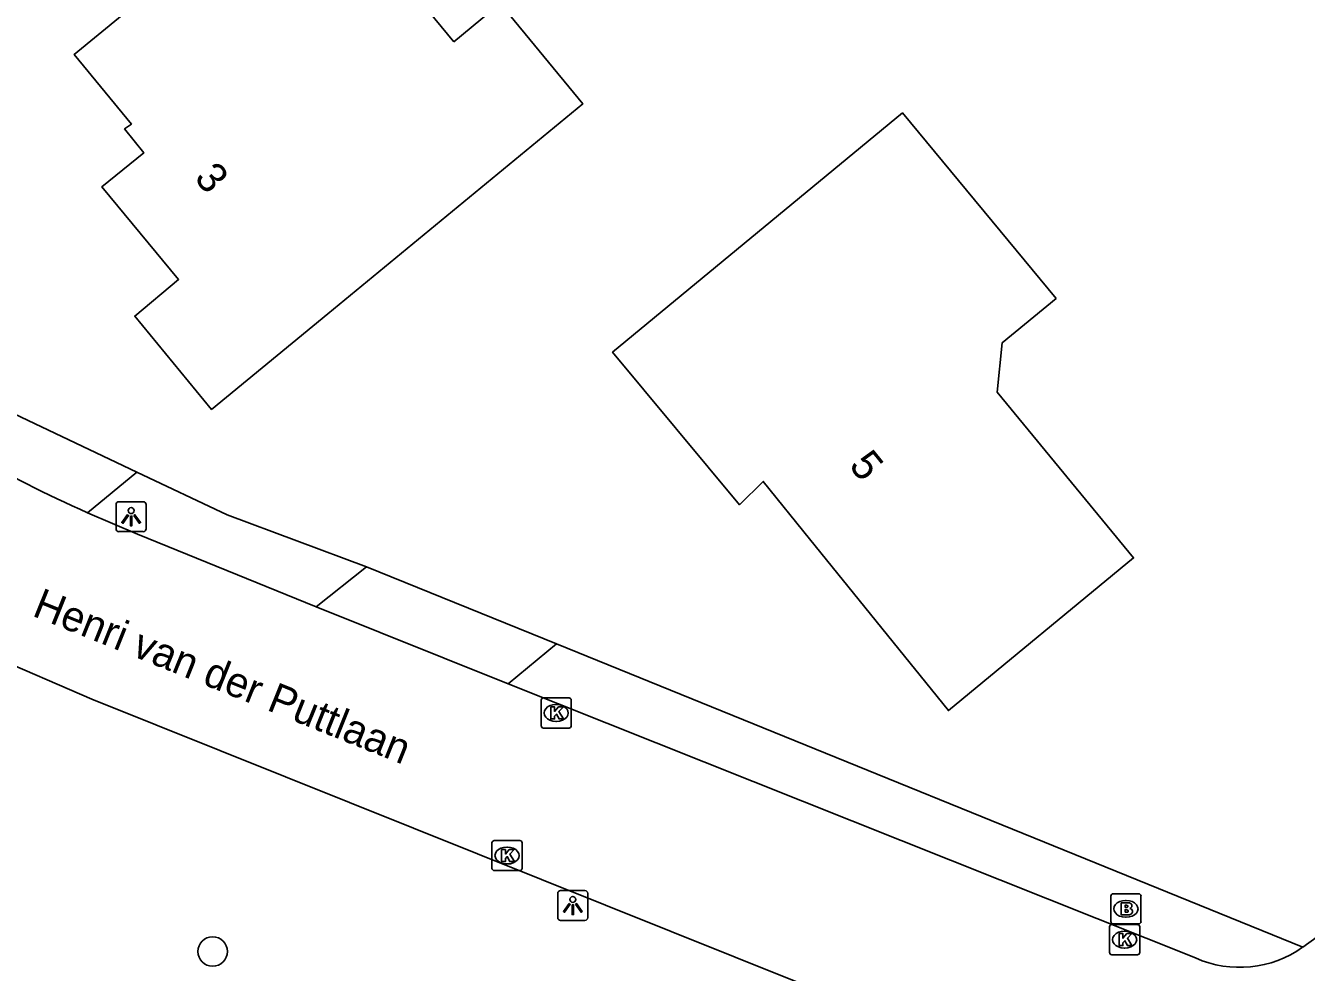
# Model space of a CAD drawing. Extents: x 157321 to 158827, y 386650 to 388532.
# Drawn here: x 158280 to 158322.54, y 387297.38 to 387328.85 of the extents above; entities that cross this region are included whole.
import ezdxf

# ---------------------------------------------------------------- set-up
doc = ezdxf.new("R2010")
doc.units = 0
for name, color, linetype in [('IMGEO_Berm_groen', 7, 'Continuous'), ('IMGEO_Boom', 7, 'Continuous'), ('IMGEO_Brandkraan', 7, 'Continuous'), ('IMGEO_Kolk', 7, 'Continuous'), ('IMGEO_Lichtpunt', 7, 'Continuous'), ('IMGEO_Openbare_ruimte_label', 7, 'Continuous'), ('IMGEO_Pand', 7, 'Continuous'), ('IMGEO_Pand_nummerreeks', 7, 'Continuous'), ('IMGEO_Rijbaan_lokaal_gesloten', 7, 'Continuous'), ('IMGEO_Voetpad_open', 7, 'Continuous')]:
    doc.layers.add(name, color=color, linetype=linetype)

msp = doc.modelspace()

# ---------------------------------------------------------------- linework, layer by layer
at = {"layer": 'IMGEO_Berm_groen'}
for points in [[(158283.69, 387314.011), (158286.69, 387312.588), (158291.316, 387310.861)], [(158297.629, 387308.303), (158322.419, 387298.22)]]:
    msp.add_lwpolyline(points, dxfattribs=at)
at = {"layer": 'IMGEO_Boom'}
msp.add_circle((158286.208, 387298.077), 0.489, dxfattribs=at)
at = {"layer": 'IMGEO_Brandkraan'}
for p, q in [((158316.122, 387299.995), (158316.974, 387299.995)), ((158316.047, 387299.069), (158316.047, 387299.921)), ((158316.535, 387299.775), (158316.56, 387299.775)), ((158317.048, 387299.921), (158317.048, 387299.069)), ((158316.558, 387299.215), (158316.533, 387299.215)), ((158316.974, 387298.995), (158316.122, 387298.995))]:
    msp.add_line(p, q, dxfattribs=at)
for points in [[(158316.122, 387299.995), (158316.974, 387299.995)], [(158316.047, 387299.069), (158316.047, 387299.921)], [(158316.395, 387299.695), (158316.395, 387299.295), (158316.608, 387299.295)], [(158316.626, 387299.695), (158316.395, 387299.695)], [(158316.574, 387299.614), (158316.52, 387299.614), (158316.52, 387299.538)], [(158316.52, 387299.538), (158316.573, 387299.538)], [(158317.048, 387299.921), (158317.048, 387299.069)], [(158316.582, 387299.462), (158316.52, 387299.462), (158316.52, 387299.381)], [(158316.52, 387299.381), (158316.582, 387299.381)], [(158316.974, 387298.995), (158316.122, 387298.995)]]:
    msp.add_lwpolyline(points, dxfattribs=at)
for centre, radius, start, end in [((158316.124, 387299.919), 0.0765, 91.552, 178.448), ((158316.124, 387299.919), 0.0765, 91.552, 178.448), ((158316.972, 387299.919), 0.0765, 1.552, 88.448), ((158316.972, 387299.919), 0.0765, 1.552, 88.448), ((158316.575, 387299.576), 0.0379, 267.8285, 90.9355), ((158316.63, 387299.55), 0.145, 59.4692, 91.5367), ((158316.655, 387299.597), 0.0922, 285.5137, 58.1501), ((158316.66, 387299.405), 0.105, 301.3115, 78.989), ((158316.583, 387299.421), 0.0404, 269.8759, 90.5077), ((158316.614, 387299.546), 0.251, 268.6676, 293.5347), ((158316.124, 387299.071), 0.0765, 181.552, 268.448), ((158316.124, 387299.071), 0.0765, 181.552, 268.448), ((158316.972, 387299.071), 0.0765, 271.552, 358.448), ((158316.972, 387299.071), 0.0765, 271.552, 358.448)]:
    msp.add_arc(centre, radius, start, end, dxfattribs=at)
for centre, major_axis, ratio, start_param, end_param in [((158316.534, 387299.495), (-0.387, 0.002), 0.722429, 4.712389, 7.853982), ((158316.559, 387299.495), (-0.39, 0.002), 0.717154, 1.570796, 4.712389)]:
    msp.add_ellipse(centre, major_axis=major_axis, ratio=ratio, start_param=start_param, end_param=end_param, dxfattribs=at)
at = {"layer": 'IMGEO_Kolk'}
for p, q in [((158297.122, 387305.579), (158297.122, 387306.431)), ((158297.197, 387306.505), (158298.049, 387306.505)), ((158298.123, 387306.431), (158298.123, 387305.579)), ((158297.61, 387306.285), (158297.635, 387306.285)), ((158298.049, 387305.505), (158297.197, 387305.505)), ((158297.633, 387305.725), (158297.608, 387305.725)), ((158295.488, 387300.84), (158295.488, 387301.692)), ((158295.563, 387301.766), (158296.415, 387301.766)), ((158296.489, 387301.692), (158296.489, 387300.84)), ((158295.976, 387301.546), (158296.001, 387301.546)), ((158295.999, 387300.986), (158295.974, 387300.986)), ((158296.415, 387300.766), (158295.563, 387300.766)), ((158316.004, 387298.045), (158316.004, 387298.897)), ((158316.079, 387298.971), (158316.931, 387298.971)), ((158316.492, 387298.751), (158316.517, 387298.751)), ((158317.005, 387298.897), (158317.005, 387298.045)), ((158316.931, 387297.971), (158316.079, 387297.971)), ((158316.515, 387298.191), (158316.49, 387298.191))]:
    msp.add_line(p, q, dxfattribs=at)
for points in [[(158297.122, 387305.579), (158297.122, 387306.431)], [(158297.197, 387306.505), (158298.049, 387306.505)], [(158298.123, 387306.431), (158298.123, 387305.579)], [(158297.443, 387306.205), (158297.566, 387306.205), (158297.566, 387306.054), (158297.696, 387306.205), (158297.86, 387306.205), (158297.714, 387306.054), (158297.867, 387305.805), (158297.715, 387305.805), (158297.63, 387305.969), (158297.566, 387305.902), (158297.566, 387305.805), (158297.443, 387305.805), (158297.443, 387306.205)], [(158298.049, 387305.505), (158297.197, 387305.505)], [(158295.488, 387300.84), (158295.488, 387301.692)], [(158295.563, 387301.766), (158296.415, 387301.766)], [(158296.489, 387301.692), (158296.489, 387300.84)], [(158295.809, 387301.466), (158295.932, 387301.466), (158295.932, 387301.315), (158296.062, 387301.466), (158296.226, 387301.466), (158296.08, 387301.315), (158296.233, 387301.066), (158296.081, 387301.066), (158295.996, 387301.23), (158295.932, 387301.163), (158295.932, 387301.066), (158295.809, 387301.066), (158295.809, 387301.466)], [(158296.415, 387300.766), (158295.563, 387300.766)], [(158316.004, 387298.045), (158316.004, 387298.897)], [(158316.079, 387298.971), (158316.931, 387298.971)], [(158316.325, 387298.671), (158316.448, 387298.671), (158316.448, 387298.52), (158316.578, 387298.671), (158316.742, 387298.671), (158316.596, 387298.52), (158316.749, 387298.271), (158316.597, 387298.271), (158316.512, 387298.435), (158316.448, 387298.368), (158316.448, 387298.271), (158316.325, 387298.271), (158316.325, 387298.671)], [(158317.005, 387298.897), (158317.005, 387298.045)], [(158316.931, 387297.971), (158316.079, 387297.971)]]:
    msp.add_lwpolyline(points, dxfattribs=at)
for centre, start, end in [((158297.199, 387306.429), 91.552, 178.448), ((158297.199, 387306.429), 91.552, 178.448), ((158298.047, 387306.429), 1.552, 88.448), ((158298.047, 387306.429), 1.552, 88.448), ((158297.199, 387305.581), 181.552, 268.448), ((158297.199, 387305.581), 181.552, 268.448), ((158298.047, 387305.581), 271.552, 358.448), ((158298.047, 387305.581), 271.552, 358.448), ((158295.565, 387301.69), 91.552, 178.448), ((158295.565, 387301.69), 91.552, 178.448), ((158296.413, 387301.69), 1.552, 88.448), ((158296.413, 387301.69), 1.552, 88.448), ((158295.565, 387300.842), 181.552, 268.448), ((158295.565, 387300.842), 181.552, 268.448), ((158296.413, 387300.842), 271.552, 358.448), ((158296.413, 387300.842), 271.552, 358.448), ((158316.081, 387298.895), 91.552, 178.448), ((158316.081, 387298.895), 91.552, 178.448), ((158316.929, 387298.895), 1.552, 88.448), ((158316.929, 387298.895), 1.552, 88.448), ((158316.081, 387298.047), 181.552, 268.448), ((158316.081, 387298.047), 181.552, 268.448), ((158316.929, 387298.047), 271.552, 358.448), ((158316.929, 387298.047), 271.552, 358.448)]:
    msp.add_arc(centre, 0.0765, start, end, dxfattribs=at)
for centre, major_axis, ratio, start_param, end_param in [((158297.609, 387306.005), (-0.387, 0.002), 0.722429, 4.712389, 7.853982), ((158297.634, 387306.005), (-0.39, 0.002), 0.717154, 1.570796, 4.712389), ((158295.975, 387301.266), (-0.387, 0.002), 0.722429, 4.712389, 7.853982), ((158296, 387301.266), (-0.39, 0.002), 0.717154, 1.570796, 4.712389), ((158316.491, 387298.471), (-0.387, 0.002), 0.722429, 4.712389, 7.853982), ((158316.516, 387298.471), (-0.39, 0.002), 0.717154, 1.570796, 4.712389)]:
    msp.add_ellipse(centre, major_axis=major_axis, ratio=ratio, start_param=start_param, end_param=end_param, dxfattribs=at)
at = {"layer": 'IMGEO_Lichtpunt'}
for p, q in [((158283.002, 387312.932), (158283.002, 387312.125)), ((158283.002, 387312.932), (158283.002, 387312.125)), ((158283.904, 387313.027), (158283.096, 387313.027)), ((158283.904, 387313.027), (158283.096, 387313.027)), ((158283.998, 387312.125), (158283.998, 387312.932)), ((158283.998, 387312.125), (158283.998, 387312.932)), ((158283.096, 387312.031), (158283.904, 387312.031)), ((158283.096, 387312.031), (158283.904, 387312.031)), ((158297.674, 387300.009), (158297.674, 387299.202)), ((158297.674, 387300.009), (158297.674, 387299.202)), ((158298.576, 387300.104), (158297.768, 387300.104)), ((158298.576, 387300.104), (158297.768, 387300.104)), ((158298.67, 387299.202), (158298.67, 387300.009)), ((158298.67, 387299.202), (158298.67, 387300.009)), ((158297.768, 387299.108), (158298.576, 387299.108)), ((158297.768, 387299.108), (158298.576, 387299.108))]:
    msp.add_line(p, q, dxfattribs=at)
for points in [[(158283.376, 387312.596), (158283.415, 387312.568), (158283.227, 387312.306), (158283.189, 387312.333), (158283.376, 387312.596)], [(158283.478, 387312.548), (158283.525, 387312.548), (158283.525, 387312.226), (158283.478, 387312.226), (158283.478, 387312.548)], [(158283.588, 387312.568), (158283.626, 387312.595), (158283.813, 387312.333), (158283.774, 387312.305), (158283.588, 387312.568)], [(158298.048, 387299.673), (158298.087, 387299.645), (158297.899, 387299.383), (158297.861, 387299.41), (158298.048, 387299.673)], [(158298.15, 387299.625), (158298.197, 387299.625), (158298.197, 387299.303), (158298.15, 387299.303), (158298.15, 387299.625)], [(158298.26, 387299.645), (158298.298, 387299.672), (158298.485, 387299.41), (158298.446, 387299.382), (158298.26, 387299.645)]]:
    msp.add_lwpolyline(points, dxfattribs=at)
for centre in [(158283.501, 387312.73), (158298.173, 387299.807)]:
    msp.add_circle(centre, 0.0994, dxfattribs=at)
for centre, start, end in [((158283.096, 387312.932), 90, 180), ((158283.096, 387312.932), 90, 180), ((158283.904, 387312.932), 0, 90), ((158283.904, 387312.932), 0, 90), ((158283.096, 387312.125), 180, 270), ((158283.096, 387312.125), 180, 270), ((158283.904, 387312.125), 270, 0), ((158283.904, 387312.125), 270, 360), ((158297.768, 387300.009), 90, 180), ((158297.768, 387300.009), 90, 180), ((158298.576, 387300.009), 0, 90), ((158298.576, 387300.009), 0, 90), ((158297.768, 387299.202), 180, 270), ((158297.768, 387299.202), 180, 270), ((158298.576, 387299.202), 270, 0), ((158298.576, 387299.202), 270, 360)]:
    msp.add_arc(centre, 0.0946, start, end, dxfattribs=at)
at = {"layer": 'IMGEO_Pand'}
for points in [[(158294.22, 387328.31), (158295.762, 387329.58), (158298.506, 387326.249), (158290.036, 387319.272), (158286.176, 387316.093), (158283.619, 387319.194), (158285.077, 387320.414), (158282.527, 387323.489), (158283.922, 387324.616), (158283.283, 387325.415), (158283.512, 387325.575), (158281.613, 387327.892), (158285.473, 387331.072), (158289.329, 387334.248), (158294.22, 387328.31)], [(158314.23, 387319.78), (158312.44, 387318.31), (158312.27, 387316.67), (158316.8, 387311.16), (158310.649, 387306.086), (158306.037, 387311.795), (158304.498, 387313.699), (158303.714, 387312.924), (158299.496, 387317.995), (158309.12, 387325.95), (158314.23, 387319.78)]]:
    msp.add_lwpolyline(points, dxfattribs=at)
at = {"layer": 'IMGEO_Rijbaan_lokaal_gesloten'}
for points in [[(158289.651, 387309.532), (158283.714, 387311.95), (158282.048, 387312.66)], [(158296.021, 387306.974), (158289.651, 387309.532)], [(158337.037, 387284.479), (158331.318, 387286.752), (158282.199, 387306.464), (158278.806, 387307.93)], [(158318.863, 387297.862), (158296.021, 387306.974)], [(158346.076, 387298.308), (158345.789, 387298.498), (158334.261, 387306.137), (158333.896, 387306.356), (158325.082, 387300.136), (158322.419, 387298.22)]]:
    msp.add_lwpolyline(points, dxfattribs=at)
for centre, radius, start, end in [((158302.19, 387357.484), 49.142, 240.6173, 245.8031), ((158320.328, 387301.146), 3.596, 245.952, 305.5458)]:
    msp.add_arc(centre, radius, start, end, dxfattribs=at)
at = {"layer": 'IMGEO_Voetpad_open'}
for points in [[(158279.617, 387315.944), (158283.69, 387314.011)], [(158283.69, 387314.011), (158282.048, 387312.66)], [(158289.651, 387309.532), (158291.316, 387310.861)], [(158291.316, 387310.861), (158297.629, 387308.303)], [(158297.629, 387308.303), (158296.021, 387306.974)]]:
    msp.add_lwpolyline(points, dxfattribs=at)

# ---------------------------------------------------------------- texts
at = {"layer": 'IMGEO_Openbare_ruimte_label'}
msp.add_text('Henri van der Puttlaan', height=1, rotation=338.1028, dxfattribs=at).set_placement((158280.179, 387309.247))
at = {"layer": 'IMGEO_Pand_nummerreeks'}
for s, rotation, p in [('3', 309.6678, (158285.566, 387323.772)), ('5', 308.9368, (158307.318, 387314.218))]:
    msp.add_text(s, height=1, rotation=rotation, dxfattribs=at).set_placement(p)

doc.saveas('drawing.dxf')
